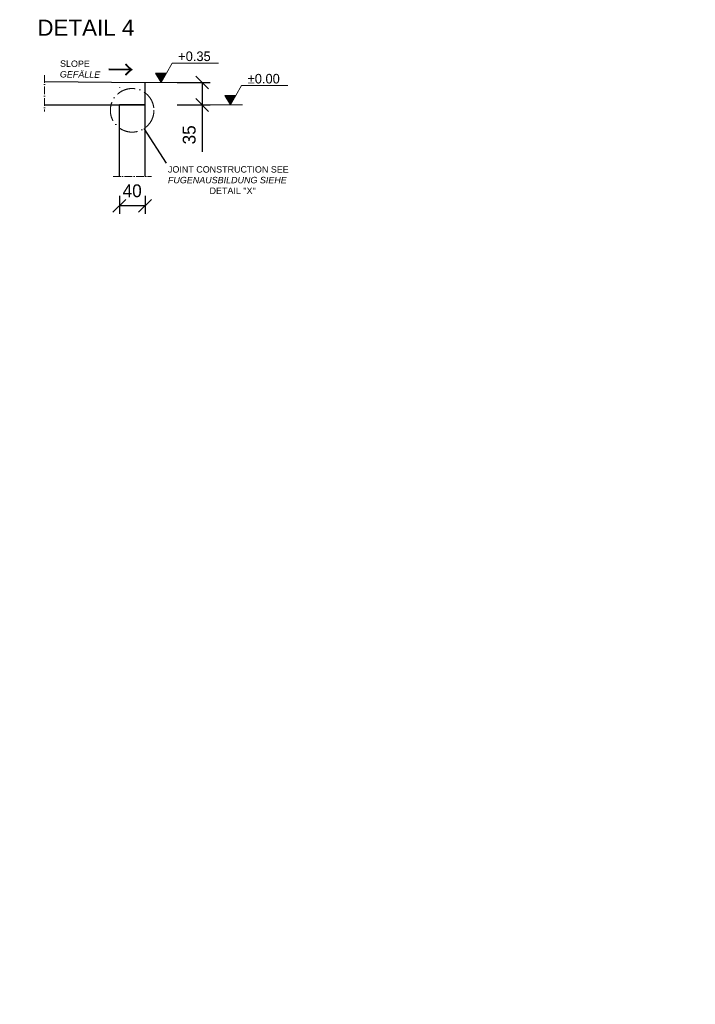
# Model space of a CAD drawing. Header units: millimetres. Extents: x -3395 to 5934498, y -177084 to 63013.
# Tile 602 of 652: x 265774 to 276320, y 15577 to 30947. Entities that reach past the tile are written whole.
import ezdxf

# ---------------------------------------------------------------- set-up
doc = ezdxf.new("R2010")
doc.units = ezdxf.units.MM
doc.linetypes.add('ACAD_ISO10W100', pattern=[18, 12, -3, 0, -3])
doc.layers.add('Bemaßung', color=7, linetype='Continuous', lineweight=9)
doc.layers.add('Beschriftung', color=7, linetype='Continuous', lineweight=9)
doc.styles.add('LBB3.5M1000', font='isocp.shx', dxfattribs={"height": 3.5})
doc.dimstyles.new('DIN', dxfattribs={"dimtxt": 2.5, "dimasz": 2.5, "dimexe": 1.25, "dimexo": 0.625, "dimtad": 1, "dimtih": 1, "dimdec": 4, "dimdsep": 46, "dimlunit": 6, "dimtxsty": 'Standard', "dimcen": 2.5, "dimadec": 0, "dimazin": 0, "dimtfac": 1, "dimtdec": 4, "dimtmove": 0, "dimatfit": 3, "dimfxl": 0, "dimtvp": 1, "dimtolj": 1, "dimtzin": 0, "dimarcsym": 0})

# ---------------------------------------------------------------- blocks, each defined once
blk = doc.blocks.new('_Oblique')
at = {"color": 0, "linetype": 'ByBlock', "lineweight": -2}
blk.add_line((-0.5, -0.5), (0.5, 0.5), dxfattribs=at)
blk = doc.blocks.new('*D391')
at = {"layer": 'Bemaßung', "color": 0, "lineweight": -2, "transparency": 16777216}
for p, q in [((267330, 28200), (267330, 27916)), ((267730, 28200), (267730, 27916)), ((267730, 28041), (267330, 28041))]:
    blk.add_line(p, q, dxfattribs=at)
at = {"layer": 'DEFPOINTS', "color": 0, "transparency": 16777216}
for p in [(267330, 28500), (267730, 28500), (267330, 28041)]:
    blk.add_point(p, dxfattribs=at)
at = {"layer": 'Bemaßung', "color": 0, "lineweight": -2, "transparency": 16777216, "xscale": 200, "yscale": 200, "zscale": 200, "rotation": 180}
blk.add_blockref('_Oblique', (267330, 28041), dxfattribs=at)
at = {"layer": 'Bemaßung', "color": 0, "lineweight": -2, "transparency": 16777216, "xscale": 200, "yscale": 200, "zscale": 200}
blk.add_blockref('_Oblique', (267730, 28041), dxfattribs=at)
at = {"layer": 'Bemaßung', "color": 0, "transparency": 16777216, "insert": (267530, 28275), "char_height": 200, "attachment_point": 5}
blk.add_mtext('\\A1;40', dxfattribs=at)
blk = doc.blocks.new('*D392')
at = {"layer": 'Bemaßung', "color": 0, "lineweight": -2, "transparency": 16777216}
for p, q in [((268230, 29966), (268746, 29966)), ((268621, 29966), (268621, 29616)), ((268230, 29616), (268746, 29616)), ((268621, 29616), (268621, 28882))]:
    blk.add_line(p, q, dxfattribs=at)
at = {"layer": 'DEFPOINTS', "color": 0, "transparency": 16777216}
for p in [(267730, 29966), (268621, 29966), (267730, 29616)]:
    blk.add_point(p, dxfattribs=at)
at = {"layer": 'Bemaßung', "color": 0, "lineweight": -2, "transparency": 16777216, "xscale": 200, "yscale": 200, "zscale": 200}
for p, rotation in [((268621, 29966), 90), ((268621, 29616), 270)]:
    blk.add_blockref('_Oblique', p, dxfattribs=dict(at, rotation=rotation))
at = {"layer": 'Bemaßung', "color": 0, "transparency": 16777216, "insert": (268421, 29149), "char_height": 200, "attachment_point": 5, "rotation": 90}
blk.add_mtext('\\A1;35', dxfattribs=at)

msp = doc.modelspace()

# ---------------------------------------------------------------- hatches: boundary and pattern name
at = {"layer": 'Bemaßung'}
h = msp.add_hatch(color=256, dxfattribs=at)
h.dxf.hatch_style = 1
h.paths.add_polyline_path([(267980.48409, 29965.75829), (268066.32984, 30114.44749), (267894.63834, 30114.44749)])
h = msp.add_hatch(color=256, dxfattribs=at)
h.dxf.hatch_style = 1
h.paths.add_polyline_path([(269062.64893, 29615.75829), (269148.49468, 29764.44749), (268976.80319, 29764.44749)])

# ---------------------------------------------------------------- linework, layer by layer
at = {"linetype": 'ACAD_ISO10W100', "lineweight": 18, "ltscale": 10}
for p, q in [((266162.92615, 30083.40435), (266162.92615, 29515.75829)), ((267230.48409, 28500.23086), (267830.48409, 28500.23086))]:
    msp.add_line(p, q, dxfattribs=at)
for p, q in [((266162.92615, 29983.40435), (267730.48409, 29965.75829)), ((267330.48409, 29889.29335), (267330.48409, 29881.29335)), ((267730.48409, 28500.23086), (267730.48409, 29965.75829)), ((266162.92615, 29615.75829), (267330.48409, 29615.75829)), ((267330.48409, 29623.75829), (267730.48409, 29623.75829)), ((267330.48409, 28500.23086), (267330.48409, 29615.75829)), ((267330.48409, 29615.75829), (267730.48409, 29615.75829)), ((268066.45244, 28708.03111), (267715.00782, 29247.31622))]:
    msp.add_line(p, q)
at = {"linetype": 'ACAD_ISO10W100', "lineweight": 18, "ltscale": 25}
msp.add_circle((267529.29634, 29532.28697), 340.14273, dxfattribs=at)
at = {"layer": 'Bemaßung'}
for p, q in [((268066.32984, 30114.44749), (268155.07558, 30268.15962)), ((268155.07558, 30268.15962), (268876.22857, 30268.15962)), ((267730.48409, 29965.75829), (268230.48409, 29965.75829)), ((269148.49468, 29764.44749), (269237.24042, 29918.15962)), ((269237.24042, 29918.15962), (269958.39342, 29918.15962)), ((268620.72438, 29615.75829), (269253.66089, 29615.75829))]:
    msp.add_line(p, q, dxfattribs=at)
for points in [[(267980.48409, 29965.75829), (268066.32984, 30114.44749), (267894.63834, 30114.44749)], [(269062.64893, 29615.75829), (269148.49468, 29764.44749), (268976.80319, 29764.44749)]]:
    msp.add_lwpolyline(points, close=True, dxfattribs=at)

# ---------------------------------------------------------------- texts
at = {"layer": 'Bemaßung', "char_height": 150, "attachment_point": 5}
for s, insert in [('\\A1;+0.35', (268501.8759, 30375.1676)), ('\\A1;%%P0.00', (269584.04074, 30025.1676))]:
    msp.add_mtext(s, dxfattribs=dict(at, insert=insert))
at = {"layer": 'Beschriftung', "attachment_point": 1, "style": 'LBB3.5M1000'}
for s, insert, char_height, width in [('{\\fArial|b0|i0|c0|p34;DETAIL 4}', (266049.74454, 30947.13154), 250, 1728.7821425), ('{\\fArial|b0|i0|c0|p34;JOINT CONSTRUCTION SEE\\P\\fArial|b0|i1|c0|p34;FUGENAUSBILDUNG SIEHE\\P\\pi649.86;\\fArial|b0|i0|c0|p34;DETAIL "X"}', (268087.85401, 28660.49916), 100, 2002.6588853), ('\\pi675.38;{\\fArial|b0|i0|c0|p34;GROUND PLAN  FLOOR SLAB\\P\\pi832.61;\\fArial|b0|i1|c0|p34;GRUNDRISS  BODENPLATTE}', (81434.95089, 24246.46576), 1000, 20997.4164896), ('\\pi6353.4;{\\fArial|b0|i0|c0|p34;CONCRETE WITH FINISH\\P\\pi6971.4;\\fArial|b0|i1|c0|p34;BETON MIT ESTRICH\\fArial|b0|i0|c0|p34;\\P\\pi8414.8;SCALE 1:100}', (81434.95089, 20702.41934), 500, 20997.4164896), ('\\pi911.06;{\\fArial|b0|i0|c0|p34;TOP VIEW\\P\\pi338.42;\\fArial|b0|i1|c0|p34;DRAUFSICHT}', (27420.81927, 17752.64344), 500, 5212.9838851)]:
    msp.add_mtext(s, dxfattribs=dict(at, insert=insert, char_height=char_height, width=width))
at = {"layer": 'Beschriftung', "width": 317.7243562, "attachment_point": 1, "rotation": 359.35504661, "style": 'LBB3.5M1000'}
for s, insert, char_height in [('{\\fArial|b0|i0|c0|p34;SLOPE\\fMS Shell Dlg|b0|i0|c0|p0;\\P\\fArial|b0|i1|c0|p34;GEFÄLLE}', (266404.20005, 30312.23074), 100), ('{\\fSimSun|b0|i0|c134|p2;→}', (267150.49028, 30316.49079), 300)]:
    msp.add_mtext(s, dxfattribs=dict(at, insert=insert, char_height=char_height))

# ---------------------------------------------------------------- dimensions: what is measured, and where the dimension line sits
at = {"layer": 'Bemaßung'}
dim = msp.add_linear_dim(base=(268620.72438, 29965.75829), p1=(267730.48409, 29615.75829), p2=(267730.48409, 29965.75829), angle=90, text='35', dimstyle='DIN', override={"dimscale": 100, "dimtxt": 2, "dimasz": 2, "dimexo": 5, "dimgap": 1, "dimtih": 0, "dimblk1": 'Oblique', "dimblk2": 'Oblique', "dimsah": 1}, dxfattribs=at)
dim.commit()
dim.dimension.update_dxf_attribs({"geometry": '*D392', "text_midpoint": (268620.72438, 29149.09162), "dimtype": 160})
dim = msp.add_linear_dim(base=(267330.48409, 28041.08977), p1=(267730.48409, 28500.23086), p2=(267330.48409, 28500.23086), text='40', dimstyle='DIN', override={"dimscale": 100, "dimtxt": 2, "dimasz": 2, "dimexo": 3, "dimgap": 1, "dimtih": 0, "dimblk1": 'Oblique', "dimblk2": 'Oblique', "dimsah": 1, "dimtmove": 2}, dxfattribs=at)
dim.commit()
dim.dimension.update_dxf_attribs({"geometry": '*D391', "text_midpoint": (267530.48409, 28274.53979), "dimtype": 160})

doc.saveas('drawing.dxf')
